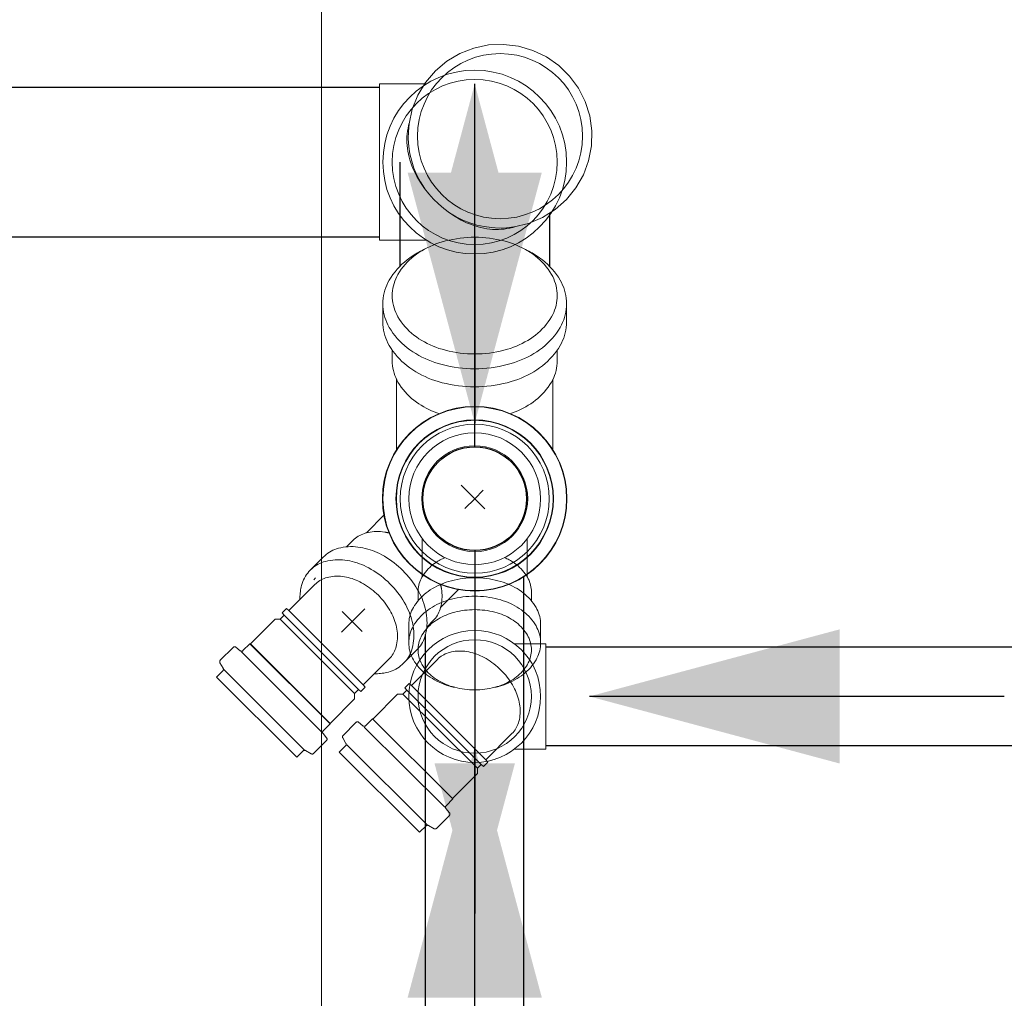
# Model space of a CAD drawing. Header units: millimetres. Extents: x 321 to 585, y -277 to 9.
# Tile 587 of 656: x 363.822 to 364.772, y -95.363 to -94.419. Entities that reach past the tile are written whole.
import ezdxf

# ---------------------------------------------------------------- set-up
doc = ezdxf.new("R2010")
doc.units = ezdxf.units.MM
doc.header["$MEASUREMENT"] = 0
for name, color, linetype, lineweight in [('CV-Condutos', 1, 'Continuous', 25), ('CV-Sentido conduto', 9, 'Continuous', 30), ('IFC-Viga-Contorno', 66, 'Continuous', 5), ('Simbolos', 5, 'Continuous', 20), ('Simbolos_int', 2, 'Continuous', 15)]:
    doc.layers.add(name, color=color, linetype=linetype, lineweight=lineweight)

msp = doc.modelspace()

# ---------------------------------------------------------------- hatches: boundary and pattern name
at = {"layer": 'CV-Condutos', "linetype": 'Continuous'}
for points in [[(364.26142, -94.48093), (364.2226, -94.62581), (364.30024, -94.62581)], [(364.26142, -95.28093), (364.30024, -95.13604), (364.2226, -95.13604)]]:
    msp.add_hatch(color=11, dxfattribs=at).paths.add_polyline_path(points)
at = {"layer": 'CV-Sentido conduto', "linetype": 'Continuous'}
for points in [[(364.26142, -94.80802), (364.32613, -94.56654), (364.19672, -94.56654)], [(364.37203, -95.07159), (364.61351, -95.13629), (364.61351, -95.00688)], [(364.26142, -95.12045), (364.19672, -95.36193), (364.32613, -95.36193)]]:
    msp.add_hatch(color=7, dxfattribs=at).paths.add_polyline_path(points)

# ---------------------------------------------------------------- linework, layer by layer
at = {"layer": 'CV-Condutos'}
for p, q in [((361.94758, -94.48414), (364.16942, -94.48414)), ((364.18932, -94.55624), (364.18932, -94.65671)), ((364.33352, -94.606), (364.33352, -94.65671)), ((361.94758, -94.62834), (364.16942, -94.62834)), ((364.30892, -95.61997), (364.30892, -94.95572)), ((364.21392, -95.61997), (364.21392, -95.01188)), ((364.82203, -95.02409), (364.33002, -95.02409)), ((364.21392, -95.04745), (364.21392, -95.04983)), ((364.30892, -95.07159), (364.30892, -95.04983)), ((364.82203, -95.11909), (364.33002, -95.11909))]:
    msp.add_line(p, q, dxfattribs=at)
for points in [[(364.26142, -94.83093), (364.26142, -94.48093)], [(364.26142, -94.93093), (364.26142, -95.28093)]]:
    msp.add_lwpolyline(points, dxfattribs=at)
msp.add_circle((364.26142, -94.88093), 0.05, dxfattribs=at)
msp.add_circle((364.26142, -94.88093), 0.05, dxfattribs=at)
at = {"layer": 'CV-Sentido conduto'}
for points in [[(364.26142, -94.62914), (364.26142, -94.80802)], [(364.77203, -95.07159), (364.37203, -95.07159)], [(364.26142, -95.52045), (364.26142, -95.12045)]]:
    msp.add_lwpolyline(points, dxfattribs=at)
at = {"layer": 'IFC-Viga-Contorno', "color": 7, "lineweight": 5}
msp.add_line((364.11373, -100.87004), (364.11373, -93.90263), dxfattribs=at)
at = {"layer": 'Simbolos'}
for p, q in [((364.21506, -94.48074), (364.16942, -94.48074)), ((364.21506, -94.63174), (364.16942, -94.63174)), ((364.17282, -94.69297), (364.17282, -94.71039)), ((364.35002, -94.69297), (364.35002, -94.71039)), ((364.18182, -94.74799), (364.18182, -94.73757)), ((364.34096, -94.74579), (364.34096, -94.73767)), ((364.18592, -94.76573), (364.18592, -94.83457)), ((364.33692, -94.76573), (364.33692, -94.83457)), ((364.1742, -94.89652), (364.15689, -94.91386)), ((364.13775, -94.92736), (364.14392, -94.92119)), ((364.21072, -94.91933), (364.21072, -94.95631)), ((364.31212, -94.91933), (364.31212, -94.95631)), ((364.1028, -94.94977), (364.11539, -94.93716)), ((364.08205, -94.98881), (364.10723, -94.96359)), ((364.24596, -94.96817), (364.22865, -94.9855)), ((364.20672, -94.97939), (364.20672, -94.97067)), ((364.31612, -94.97067), (364.31612, -94.97939)), ((364.07559, -94.99103), (364.07975, -94.98687)), ((364.08205, -94.98881), (364.07975, -94.98687)), ((364.04502, -95.0208), (364.06877, -94.99702)), ((364.06877, -94.99702), (364.07386, -94.99702)), ((364.07386, -94.99702), (364.07753, -94.99334)), ((364.07753, -94.99334), (364.07559, -94.99103)), ((364.19782, -95.01995), (364.19782, -95.00213)), ((364.22133, -94.99849), (364.21517, -95.00466)), ((364.32502, -95.01995), (364.32502, -95.00213)), ((364.01602, -95.03669), (364.02841, -95.02427)), ((364.0311, -95.02416), (364.03514, -95.02755)), ((364.03784, -95.02742), (364.04446, -95.0208)), ((364.04446, -95.0208), (364.04502, -95.0208)), ((364.04502, -95.0208), (364.12187, -95.09753)), ((364.29982, -95.02089), (364.33002, -95.02089)), ((364.15381, -95.06046), (364.17899, -95.03524)), ((364.19281, -95.03965), (364.2054, -95.02704)), ((364.20034, -95.0611), (364.22547, -95.03583)), ((364.01569, -95.0391), (364.01878, -95.04442)), ((364.01231, -95.05299), (364.01846, -95.04684)), ((364.08972, -95.13029), (364.01231, -95.05299)), ((364.15159, -95.06692), (364.15575, -95.06276)), ((364.15381, -95.06046), (364.15575, -95.06276)), ((364.19388, -95.06334), (364.19803, -95.05917)), ((364.19583, -95.06564), (364.19388, -95.06334)), ((364.20034, -95.0611), (364.19803, -95.05917)), ((364.12187, -95.09753), (364.14561, -95.07376)), ((364.14561, -95.06866), (364.14928, -95.06498)), ((364.14561, -95.07376), (364.14561, -95.06866)), ((364.14928, -95.06498), (364.15159, -95.06692)), ((364.16338, -95.09317), (364.18707, -95.06934)), ((364.18707, -95.06934), (364.19216, -95.06933)), ((364.19216, -95.06933), (364.19583, -95.06564)), ((364.15621, -95.0998), (364.16281, -95.09317)), ((364.16281, -95.09317), (364.16338, -95.09317)), ((364.11526, -95.10472), (364.12187, -95.0981)), ((364.12187, -95.0981), (364.12187, -95.09753)), ((364.1344, -95.10911), (364.14677, -95.09668)), ((364.14946, -95.09656), (364.15351, -95.09994)), ((364.11853, -95.11146), (364.11513, -95.10742)), ((364.1341, -95.11152), (364.13718, -95.11684)), ((364.27224, -95.13261), (364.29737, -95.10734)), ((364.10603, -95.12656), (364.11842, -95.11415)), ((364.13072, -95.12543), (364.13687, -95.11925)), ((364.08972, -95.13029), (364.09587, -95.12414)), ((364.10361, -95.12689), (364.09829, -95.12381)), ((364.20829, -95.20258), (364.13072, -95.12543)), ((364.29982, -95.12229), (364.33002, -95.12229)), ((364.26406, -95.14083), (364.26772, -95.13715)), ((364.26407, -95.14593), (364.26406, -95.14083)), ((364.26772, -95.13715), (364.27003, -95.13908)), ((364.27003, -95.13908), (364.27418, -95.13491)), ((364.27224, -95.13261), (364.27418, -95.13491)), ((364.24038, -95.16975), (364.26407, -95.14593)), ((364.23378, -95.17695), (364.24038, -95.17031)), ((364.24038, -95.17031), (364.24038, -95.16975)), ((364.22459, -95.19881), (364.23696, -95.18638)), ((364.23706, -95.18369), (364.23366, -95.17965)), ((364.20829, -95.20258), (364.21444, -95.19639)), ((364.22219, -95.19913), (364.21685, -95.19608))]:
    msp.add_line(p, q, dxfattribs=at)
for points in [[(364.29934, -94.61886), (364.31346, -94.61549), (364.32683, -94.60986), (364.33911, -94.60213), (364.34995, -94.59249), (364.35908, -94.58121), (364.36625, -94.56859), (364.37126, -94.55498), (364.37398, -94.54072), (364.37434, -94.52622), (364.37233, -94.51185), (364.36799, -94.498), (364.36146, -94.48504), (364.35289, -94.47333), (364.34253, -94.46317), (364.33065, -94.45483), (364.31757, -94.44855), (364.30364, -94.44449), (364.28924, -94.44276), (364.27474, -94.4434), (364.26054, -94.44639), (364.24702, -94.45167), (364.23455, -94.45908), (364.22345, -94.46843), (364.21403, -94.47946), (364.20653, -94.49189), (364.20116, -94.50537), (364.19807, -94.51955)], [(364.1977, -94.52091), (364.19708, -94.52363), (364.1966, -94.52638), (364.19624, -94.52915), (364.19602, -94.53193), (364.19593, -94.53472), (364.19597, -94.53751), (364.19614, -94.54029), (364.19644, -94.54306), (364.19688, -94.54582)], [(364.19806, -94.51955), (364.19802, -94.5197), (364.19798, -94.51985), (364.19793, -94.52), (364.19789, -94.52015), (364.19785, -94.5203), (364.19781, -94.52045), (364.19777, -94.5206), (364.19773, -94.52075), (364.1977, -94.5209)], [(364.19688, -94.5458), (364.19745, -94.54866), (364.19813, -94.55149), (364.19891, -94.55429), (364.19979, -94.55706), (364.20077, -94.5598), (364.20186, -94.5625), (364.20304, -94.56516), (364.20432, -94.56778), (364.20569, -94.57034)], [(364.20569, -94.57035), (364.20641, -94.57162), (364.20715, -94.57288), (364.20791, -94.57413), (364.20868, -94.57537), (364.20948, -94.5766), (364.21028, -94.57782), (364.21111, -94.57903), (364.21195, -94.58022), (364.21281, -94.58141)], [(364.20569, -94.57035), (364.20916, -94.57612), (364.213, -94.58166), (364.21717, -94.58695), (364.22167, -94.59196), (364.22648, -94.59668), (364.23158, -94.60108), (364.23695, -94.60515), (364.24256, -94.60887), (364.2484, -94.61223)], [(364.24841, -94.61223), (364.251, -94.61355), (364.25364, -94.61478), (364.25632, -94.61591), (364.25904, -94.61694), (364.2618, -94.61788), (364.26459, -94.6187), (364.26741, -94.61943), (364.27025, -94.62005), (364.27311, -94.62057)], [(364.2731, -94.62057), (364.27586, -94.62095), (364.27864, -94.6212), (364.28143, -94.62131), (364.28422, -94.6213), (364.287, -94.62115), (364.28978, -94.62088), (364.29254, -94.62047), (364.29528, -94.61993), (364.29798, -94.61926)], [(364.29799, -94.61926), (364.29814, -94.61922), (364.29829, -94.61918), (364.29844, -94.61914), (364.29859, -94.6191), (364.29874, -94.61905), (364.29889, -94.61901), (364.29904, -94.61896), (364.29919, -94.61892), (364.29934, -94.61887)], [(364.22988, -94.63329), (364.22695, -94.6342), (364.22406, -94.63523), (364.2212, -94.63636), (364.21839, -94.63759), (364.21563, -94.63892), (364.21292, -94.64036), (364.21026, -94.64189), (364.20766, -94.64353), (364.20513, -94.64525)], [(364.26142, -94.62878), (364.25787, -94.62884), (364.25432, -94.629), (364.25078, -94.62928), (364.24725, -94.62968), (364.24374, -94.63018), (364.24024, -94.6308), (364.23676, -94.63152), (364.23331, -94.63236), (364.22989, -94.6333)], [(364.29296, -94.6333), (364.28953, -94.63236), (364.28608, -94.63152), (364.2826, -94.6308), (364.27911, -94.63018), (364.27559, -94.62968), (364.27206, -94.62928), (364.26852, -94.629), (364.26497, -94.62884), (364.26142, -94.62878)], [(364.31772, -94.64525), (364.31518, -94.64352), (364.31258, -94.64189), (364.30992, -94.64036), (364.30721, -94.63892), (364.30445, -94.63759), (364.30164, -94.63636), (364.29879, -94.63523), (364.29589, -94.6342), (364.29297, -94.63329)], [(364.21231, -94.64071), (364.21074, -94.64148), (364.20919, -94.64228), (364.20765, -94.6431), (364.20613, -94.64396), (364.20462, -94.64484), (364.20313, -94.64575), (364.20166, -94.6467), (364.20021, -94.64766), (364.19877, -94.64866)], [(364.32407, -94.64866), (364.32264, -94.64766), (364.32118, -94.64669), (364.31971, -94.64575), (364.31822, -94.64484), (364.31672, -94.64396), (364.31519, -94.6431), (364.31366, -94.64228), (364.3121, -94.64148), (364.31053, -94.64071)], [(364.19877, -94.64867), (364.19614, -94.65062), (364.19361, -94.6527), (364.19118, -94.65489), (364.18885, -94.65719), (364.18664, -94.6596), (364.18454, -94.66212), (364.18257, -94.66473), (364.18071, -94.66743), (364.17899, -94.67021)], [(364.34385, -94.67021), (364.34213, -94.66743), (364.34028, -94.66473), (364.3383, -94.66212), (364.3362, -94.6596), (364.33399, -94.65719), (364.33167, -94.65489), (364.32923, -94.6527), (364.3267, -94.65062), (364.32407, -94.64867)], [(364.179, -94.67021), (364.17773, -94.67254), (364.17659, -94.67493), (364.1756, -94.67739), (364.17476, -94.6799), (364.17407, -94.68246), (364.17352, -94.68506), (364.17314, -94.68768), (364.1729, -94.69032), (364.17282, -94.69297)], [(364.35002, -94.69297), (364.34994, -94.69032), (364.34971, -94.68768), (364.34932, -94.68506), (364.34878, -94.68246), (364.34808, -94.6799), (364.34724, -94.67739), (364.34625, -94.67493), (364.34512, -94.67254), (364.34385, -94.67021)], [(364.17282, -94.71039), (364.1729, -94.71303), (364.17314, -94.71567), (364.17352, -94.7183), (364.17407, -94.72089), (364.17476, -94.72345), (364.1756, -94.72596), (364.17659, -94.72842), (364.17773, -94.73081), (364.179, -94.73314)], [(364.34385, -94.73314), (364.34512, -94.73081), (364.34625, -94.72842), (364.34724, -94.72596), (364.34808, -94.72345), (364.34878, -94.72089), (364.34932, -94.7183), (364.34971, -94.71567), (364.34994, -94.71303), (364.35002, -94.71039)], [(364.18182, -94.74799), (364.18189, -94.75037), (364.1821, -94.75274), (364.18245, -94.75509), (364.18293, -94.75742), (364.18356, -94.75972), (364.18431, -94.76198), (364.1852, -94.76419), (364.18622, -94.76634), (364.18736, -94.76843)], [(364.33548, -94.76843), (364.33662, -94.76634), (364.33764, -94.76419), (364.33853, -94.76198), (364.33929, -94.75972), (364.33991, -94.75742), (364.3404, -94.75509), (364.34075, -94.75274), (364.34096, -94.75037), (364.34103, -94.74799)], [(364.34103, -94.74799), (364.34103, -94.74774), (364.34102, -94.7475), (364.34102, -94.74725), (364.34101, -94.74701), (364.34101, -94.74676), (364.341, -94.74652), (364.34099, -94.74627), (364.34098, -94.74603), (364.34097, -94.74578)], [(364.17459, -94.91316), (364.17259, -94.91287), (364.17058, -94.91267), (364.16856, -94.91256), (364.16654, -94.91256), (364.16452, -94.91264), (364.16251, -94.91283), (364.1605, -94.91311), (364.15852, -94.91348), (364.15655, -94.91394)], [(364.15654, -94.91395), (364.15497, -94.91441), (364.15343, -94.91496), (364.15193, -94.9156), (364.15047, -94.91633), (364.14905, -94.91715), (364.14768, -94.91805), (364.14636, -94.91902), (364.14511, -94.92007), (364.14392, -94.9212)], [(364.17929, -94.91416), (364.17877, -94.91403), (364.17825, -94.9139), (364.17773, -94.91378), (364.17721, -94.91366), (364.17668, -94.91355), (364.17616, -94.91344), (364.17563, -94.91334), (364.17511, -94.91324), (364.17458, -94.91315)], [(364.13007, -94.92874), (364.12824, -94.92928), (364.12645, -94.92992), (364.1247, -94.93067), (364.123, -94.93151), (364.12135, -94.93246), (364.11976, -94.9335), (364.11823, -94.93464), (364.11678, -94.93586), (364.11539, -94.93717)], [(364.15104, -94.92783), (364.14872, -94.92749), (364.14638, -94.92726), (364.14403, -94.92714), (364.14168, -94.92713), (364.13933, -94.92723), (364.13699, -94.92744), (364.13467, -94.92777), (364.13236, -94.9282), (364.13007, -94.92874)], [(364.17179, -94.93503), (364.16961, -94.93389), (364.1674, -94.93284), (364.16515, -94.93186), (364.16286, -94.93097), (364.16055, -94.93017), (364.15821, -94.92945), (364.15584, -94.92882), (364.15345, -94.92827), (364.15104, -94.92782)], [(364.11748, -94.94135), (364.11565, -94.94189), (364.11386, -94.94253), (364.11211, -94.94328), (364.11041, -94.94412), (364.10876, -94.94507), (364.10717, -94.94611), (364.10564, -94.94725), (364.10418, -94.94847), (364.1028, -94.94978)], [(364.13845, -94.94044), (364.13613, -94.9401), (364.13379, -94.93987), (364.13144, -94.93975), (364.12909, -94.93974), (364.12674, -94.93984), (364.1244, -94.94005), (364.12207, -94.94038), (364.11976, -94.94081), (364.11748, -94.94135)], [(364.15919, -94.94764), (364.15702, -94.9465), (364.15481, -94.94545), (364.15256, -94.94447), (364.15027, -94.94358), (364.14796, -94.94278), (364.14561, -94.94206), (364.14325, -94.94143), (364.14086, -94.94088), (364.13845, -94.94043)], [(364.19217, -94.95028), (364.19013, -94.9483), (364.18803, -94.9464), (364.18587, -94.94456), (364.18366, -94.94279), (364.18138, -94.94109), (364.17906, -94.93946), (364.17668, -94.93791), (364.17426, -94.93643), (364.17179, -94.93503)], [(364.1028, -94.94978), (364.1015, -94.95116), (364.10028, -94.95262), (364.09914, -94.95415), (364.0981, -94.95574), (364.09716, -94.9574), (364.09631, -94.9591), (364.09557, -94.96085), (364.09493, -94.96264), (364.0944, -94.96447)], [(364.17958, -94.96289), (364.17754, -94.96091), (364.17544, -94.95901), (364.17328, -94.95717), (364.17106, -94.9554), (364.16879, -94.9537), (364.16647, -94.95207), (364.16409, -94.95052), (364.16167, -94.94904), (364.1592, -94.94764)], [(364.20745, -94.97064), (364.20605, -94.96817), (364.20457, -94.96575), (364.20301, -94.96338), (364.20138, -94.96105), (364.19968, -94.95878), (364.1979, -94.95657), (364.19606, -94.95441), (364.19415, -94.95231), (364.19217, -94.95028)], [(364.10787, -94.9573), (364.10768, -94.95749), (364.10749, -94.95769), (364.1073, -94.95789), (364.10712, -94.95809), (364.10693, -94.95829), (364.10675, -94.95849), (364.10657, -94.9587), (364.10639, -94.9589), (364.10621, -94.95911)], [(364.11893, -94.95687), (364.11748, -94.9573), (364.11605, -94.95781), (364.11466, -94.9584), (364.1133, -94.95908), (364.11198, -94.95984), (364.11072, -94.96067), (364.1095, -94.96157), (364.10834, -94.96255), (364.10723, -94.96359)], [(364.13565, -94.95615), (364.1338, -94.95588), (364.13194, -94.9557), (364.13007, -94.9556), (364.12819, -94.95559), (364.12632, -94.95567), (364.12445, -94.95584), (364.1226, -94.9561), (364.12076, -94.95645), (364.11893, -94.95688)], [(364.1522, -94.9619), (364.15047, -94.96099), (364.1487, -94.96015), (364.14691, -94.95938), (364.14509, -94.95867), (364.14324, -94.95802), (364.14137, -94.95745), (364.13948, -94.95695), (364.13758, -94.95651), (364.13566, -94.95615)], [(364.21054, -94.95662), (364.20975, -94.95805), (364.20906, -94.95953), (364.20844, -94.96105), (364.20792, -94.9626), (364.2075, -94.96418), (364.20716, -94.96578), (364.20692, -94.9674), (364.20678, -94.96903), (364.20673, -94.97067)], [(364.31612, -94.97067), (364.31607, -94.96903), (364.31592, -94.9674), (364.31568, -94.96578), (364.31535, -94.96418), (364.31492, -94.9626), (364.3144, -94.96105), (364.31379, -94.95953), (364.31309, -94.95805), (364.3123, -94.95662)], [(364.0944, -94.96447), (364.09404, -94.96595), (364.09372, -94.96744), (364.09345, -94.96894), (364.09323, -94.97045), (364.09305, -94.97196), (364.09292, -94.97348), (364.09283, -94.975), (364.09279, -94.97652), (364.0928, -94.97805)], [(364.16845, -94.97404), (364.16682, -94.97247), (364.16515, -94.97095), (364.16342, -94.96948), (364.16166, -94.96807), (364.15984, -94.96671), (364.15799, -94.96542), (364.1561, -94.96418), (364.15417, -94.963), (364.1522, -94.96189)], [(364.19486, -94.98325), (364.19346, -94.98078), (364.19198, -94.97836), (364.19042, -94.97599), (364.18879, -94.97366), (364.18709, -94.97139), (364.18531, -94.96918), (364.18347, -94.96702), (364.18156, -94.96492), (364.17958, -94.96289)], [(364.22933, -94.96782), (364.22924, -94.96729), (364.22914, -94.96676), (364.22903, -94.96624), (364.22893, -94.96571), (364.22881, -94.96519), (364.2287, -94.96467), (364.22857, -94.96415), (364.22844, -94.96363), (364.22831, -94.96311)], [(364.22856, -94.98585), (364.22902, -94.98388), (364.22939, -94.98189), (364.22967, -94.97989), (364.22985, -94.97788), (364.22993, -94.97586), (364.22992, -94.97383), (364.22982, -94.97182), (364.22961, -94.9698), (364.22932, -94.96781)], [(364.18062, -94.99027), (364.17951, -94.9883), (364.17833, -94.98637), (364.17709, -94.98448), (364.17579, -94.98263), (364.17443, -94.98082), (364.17301, -94.97906), (364.17154, -94.97734), (364.17002, -94.97566), (364.16845, -94.97404)], [(364.2147, -94.99138), (364.21424, -94.98897), (364.21369, -94.98658), (364.21305, -94.98421), (364.21233, -94.98187), (364.21152, -94.97956), (364.21063, -94.97727), (364.20965, -94.97503), (364.20859, -94.97281), (364.20745, -94.97064)], [(364.2021, -95.00399), (364.20164, -95.00158), (364.2011, -94.99919), (364.20046, -94.99682), (364.19974, -94.99448), (364.19893, -94.99217), (364.19804, -94.98988), (364.19706, -94.98764), (364.196, -94.98542), (364.19486, -94.98325)], [(364.20226, -94.98579), (364.20135, -94.98746), (364.20053, -94.98918), (364.19982, -94.99095), (364.19922, -94.99275), (364.19872, -94.99458), (364.19833, -94.99645), (364.19805, -94.99833), (364.19788, -95.00022), (364.19783, -95.00213)], [(364.22133, -94.99849), (364.22245, -94.99729), (364.2235, -94.99604), (364.22447, -94.99472), (364.22537, -94.99335), (364.22618, -94.99193), (364.22691, -94.99047), (364.22755, -94.98896), (364.2281, -94.98742), (364.22856, -94.98585)], [(364.32502, -95.00213), (364.32496, -95.00022), (364.32479, -94.99833), (364.32451, -94.99645), (364.32413, -94.99458), (364.32363, -94.99275), (364.32302, -94.99095), (364.32231, -94.98918), (364.3215, -94.98746), (364.32059, -94.98579)], [(364.18639, -95.0068), (364.18602, -95.00488), (364.18558, -95.00298), (364.18507, -95.00109), (364.1845, -94.99922), (364.18385, -94.99738), (364.18314, -94.99556), (364.18236, -94.99376), (364.18152, -94.992), (364.18061, -94.99027)], [(364.2138, -95.01235), (364.21434, -95.01006), (364.21477, -95.00775), (364.21509, -95.00542), (364.2153, -95.00308), (364.2154, -95.00073), (364.21539, -94.99838), (364.21526, -94.99604), (364.21503, -94.9937), (364.21468, -94.99137)], [(364.18568, -95.02353), (364.18611, -95.0217), (364.18645, -95.01986), (364.18671, -95.018), (364.18687, -95.01614), (364.18695, -95.01427), (364.18694, -95.01239), (364.18685, -95.01052), (364.18666, -95.00866), (364.18638, -95.0068)], [(364.20121, -95.02496), (364.20175, -95.02267), (364.20218, -95.02036), (364.2025, -95.01803), (364.20271, -95.01569), (364.20281, -95.01334), (364.20279, -95.01099), (364.20267, -95.00865), (364.20244, -95.00631), (364.20209, -95.00398)], [(364.2054, -95.02704), (364.2067, -95.02565), (364.20792, -95.02419), (364.20905, -95.02266), (364.21009, -95.02107), (364.21104, -95.01942), (364.21188, -95.01772), (364.21263, -95.01597), (364.21327, -95.01417), (364.2138, -95.01235)], [(364.03111, -95.02415), (364.03084, -95.02396), (364.03054, -95.02382), (364.03023, -95.02373), (364.0299, -95.02369), (364.02957, -95.0237), (364.02925, -95.02377), (364.02894, -95.02389), (364.02866, -95.02406), (364.02841, -95.02427)], [(364.17899, -95.03524), (364.18003, -95.03413), (364.181, -95.03297), (364.1819, -95.03175), (364.18273, -95.03048), (364.18349, -95.02916), (364.18416, -95.02781), (364.18475, -95.02641), (364.18526, -95.02498), (364.18569, -95.02353)], [(364.19281, -95.03965), (364.19411, -95.03826), (364.19533, -95.0368), (364.19646, -95.03527), (364.1975, -95.03368), (364.19845, -95.03203), (364.19929, -95.03033), (364.20004, -95.02858), (364.20068, -95.02678), (364.20121, -95.02496)], [(364.19783, -95.01995), (364.19788, -95.02185), (364.19805, -95.02374), (364.19833, -95.02562), (364.19872, -95.02749), (364.19922, -95.02932), (364.19982, -95.03113), (364.20053, -95.03289), (364.20135, -95.03461), (364.20226, -95.03628)], [(364.32059, -95.03628), (364.3215, -95.03461), (364.32231, -95.03289), (364.32302, -95.03113), (364.32363, -95.02932), (364.32413, -95.02749), (364.32451, -95.02562), (364.32479, -95.02374), (364.32496, -95.02185), (364.32502, -95.01995)], [(364.03514, -95.02754), (364.03541, -95.02773), (364.03571, -95.02787), (364.03603, -95.02797), (364.03635, -95.02801), (364.03668, -95.02799), (364.037, -95.02792), (364.03731, -95.0278), (364.03759, -95.02763), (364.03784, -95.02742)], [(364.20226, -95.03628), (364.20349, -95.03828), (364.20482, -95.04022), (364.20624, -95.04209), (364.20775, -95.04389), (364.20934, -95.04563), (364.211, -95.04728), (364.21275, -95.04885), (364.21457, -95.05034), (364.21645, -95.05174)], [(364.23716, -95.02909), (364.23571, -95.02952), (364.23428, -95.03004), (364.23289, -95.03064), (364.23153, -95.03132), (364.23022, -95.03207), (364.22895, -95.03291), (364.22773, -95.03381), (364.22657, -95.03479), (364.22547, -95.03583)], [(364.25388, -95.02834), (364.25202, -95.02807), (364.25016, -95.02789), (364.24829, -95.0278), (364.24642, -95.0278), (364.24454, -95.02788), (364.24268, -95.02806), (364.24082, -95.02832), (364.23898, -95.02867), (364.23716, -95.0291)], [(364.27043, -95.03405), (364.2687, -95.03315), (364.26693, -95.03231), (364.26514, -95.03154), (364.26332, -95.03084), (364.26147, -95.0302), (364.2596, -95.02963), (364.25771, -95.02913), (364.2558, -95.0287), (364.25388, -95.02834)], [(364.28671, -95.04616), (364.28508, -95.04459), (364.2834, -95.04308), (364.28167, -95.04161), (364.2799, -95.04021), (364.27809, -95.03886), (364.27623, -95.03756), (364.27434, -95.03633), (364.2724, -95.03516), (364.27043, -95.03404)], [(364.30639, -95.05174), (364.30828, -95.05034), (364.31009, -95.04885), (364.31184, -95.04728), (364.31351, -95.04563), (364.3151, -95.04389), (364.3166, -95.04209), (364.31802, -95.04022), (364.31935, -95.03828), (364.32059, -95.03628)], [(364.01602, -95.03669), (364.01583, -95.03691), (364.01567, -95.03715), (364.01555, -95.03742), (364.01547, -95.0377), (364.01543, -95.03798), (364.01544, -95.03828), (364.01549, -95.03856), (364.01557, -95.03884), (364.0157, -95.0391)], [(364.01846, -95.04684), (364.01865, -95.04662), (364.0188, -95.04637), (364.01892, -95.04611), (364.019, -95.04583), (364.01904, -95.04554), (364.01903, -95.04525), (364.01899, -95.04496), (364.0189, -95.04469), (364.01877, -95.04442)], [(364.17813, -95.04808), (364.17995, -95.04754), (364.18174, -95.0469), (364.18349, -95.04615), (364.1852, -95.0453), (364.18685, -95.04435), (364.18844, -95.04331), (364.18997, -95.04218), (364.19142, -95.04095), (364.19281, -95.03965)], [(364.16455, -95.04969), (364.16608, -95.04969), (364.1676, -95.04965), (364.16912, -95.04957), (364.17064, -95.04943), (364.17215, -95.04925), (364.17366, -95.04903), (364.17516, -95.04876), (364.17665, -95.04844), (364.17813, -95.04807)], [(364.21644, -95.05175), (364.21847, -95.05313), (364.22055, -95.05443), (364.22267, -95.05566), (364.22484, -95.0568), (364.22704, -95.05787), (364.22929, -95.05886), (364.23157, -95.05976), (364.23388, -95.06058), (364.23622, -95.06131)], [(364.28662, -95.06131), (364.28896, -95.06058), (364.29128, -95.05976), (364.29356, -95.05886), (364.2958, -95.05787), (364.29801, -95.0568), (364.30017, -95.05566), (364.3023, -95.05443), (364.30437, -95.05313), (364.3064, -95.05175)], [(364.29892, -95.06237), (364.29779, -95.06041), (364.29661, -95.05848), (364.29537, -95.05659), (364.29406, -95.05474), (364.2927, -95.05293), (364.29128, -95.05117), (364.28981, -95.04945), (364.28828, -95.04778), (364.28671, -95.04616)], [(364.23623, -95.06131), (364.23687, -95.06149), (364.23752, -95.06168), (364.23817, -95.06185), (364.23882, -95.06203), (364.23947, -95.06219), (364.24013, -95.06236), (364.24078, -95.06251), (364.24144, -95.06267), (364.24209, -95.06281)], [(364.23975, -95.06215), (364.2421, -95.0628), (364.24448, -95.06337), (364.24687, -95.06387), (364.24927, -95.06429), (364.25169, -95.06464), (364.25411, -95.06491), (364.25654, -95.0651), (364.25898, -95.06522), (364.26142, -95.06526)], [(364.26142, -95.06526), (364.26386, -95.06522), (364.2663, -95.0651), (364.26873, -95.06491), (364.27116, -95.06464), (364.27357, -95.06429), (364.27598, -95.06387), (364.27837, -95.06337), (364.28074, -95.0628), (364.28309, -95.06215)], [(364.28075, -95.06281), (364.28141, -95.06267), (364.28206, -95.06251), (364.28272, -95.06236), (364.28337, -95.06219), (364.28402, -95.06203), (364.28467, -95.06185), (364.28532, -95.06168), (364.28597, -95.06149), (364.28662, -95.06131)], [(364.30471, -95.07889), (364.30434, -95.07697), (364.3039, -95.07507), (364.30339, -95.07318), (364.30281, -95.07131), (364.30216, -95.06947), (364.30144, -95.06765), (364.30066, -95.06586), (364.29982, -95.0641), (364.29891, -95.06237)], [(364.30404, -95.09562), (364.30446, -95.09379), (364.3048, -95.09195), (364.30505, -95.09009), (364.30522, -95.08823), (364.30529, -95.08635), (364.30528, -95.08448), (364.30518, -95.08261), (364.30499, -95.08075), (364.30471, -95.07889)], [(364.14947, -95.09655), (364.1492, -95.09636), (364.1489, -95.09622), (364.14859, -95.09613), (364.14826, -95.09609), (364.14793, -95.0961), (364.14761, -95.09617), (364.1473, -95.09629), (364.14702, -95.09646), (364.14677, -95.09668)], [(364.15351, -95.09993), (364.15378, -95.10012), (364.15408, -95.10026), (364.15439, -95.10035), (364.15472, -95.10039), (364.15505, -95.10038), (364.15537, -95.10031), (364.15568, -95.10019), (364.15596, -95.10002), (364.15621, -95.0998)], [(364.29737, -95.10734), (364.29841, -95.10623), (364.29938, -95.10507), (364.30028, -95.10385), (364.3011, -95.10258), (364.30186, -95.10126), (364.30253, -95.0999), (364.30312, -95.0985), (364.30362, -95.09707), (364.30405, -95.09562)], [(364.11526, -95.10472), (364.11505, -95.10497), (364.11488, -95.10526), (364.11476, -95.10556), (364.11469, -95.10588), (364.11468, -95.10621), (364.11472, -95.10654), (364.11481, -95.10686), (364.11495, -95.10715), (364.11514, -95.10742)], [(364.11842, -95.11415), (364.11863, -95.1139), (364.1188, -95.11362), (364.11892, -95.11331), (364.11899, -95.11299), (364.119, -95.11266), (364.11896, -95.11233), (364.11887, -95.11202), (364.11873, -95.11172), (364.11854, -95.11145)], [(364.1344, -95.10911), (364.13421, -95.10933), (364.13405, -95.10958), (364.13394, -95.10984), (364.13386, -95.11012), (364.13382, -95.11041), (364.13383, -95.1107), (364.13387, -95.11099), (364.13396, -95.11127), (364.13409, -95.11153)], [(364.13687, -95.11925), (364.13706, -95.11903), (364.13722, -95.11878), (364.13734, -95.11852), (364.13742, -95.11824), (364.13745, -95.11795), (364.13745, -95.11766), (364.1374, -95.11737), (364.13731, -95.11709), (364.13719, -95.11683)], [(364.09829, -95.12382), (364.09802, -95.12369), (364.09775, -95.1236), (364.09746, -95.12356), (364.09717, -95.12355), (364.09688, -95.12359), (364.0966, -95.12367), (364.09634, -95.12379), (364.09609, -95.12395), (364.09587, -95.12414)], [(364.10361, -95.12688), (364.10387, -95.12701), (364.10415, -95.1271), (364.10444, -95.12714), (364.10473, -95.12715), (364.10502, -95.12711), (364.1053, -95.12703), (364.10556, -95.12691), (364.10581, -95.12675), (364.10603, -95.12656)], [(364.23378, -95.17695), (364.23357, -95.1772), (364.2334, -95.17749), (364.23328, -95.17779), (364.23321, -95.17812), (364.2332, -95.17844), (364.23324, -95.17877), (364.23333, -95.17909), (364.23348, -95.17938), (364.23367, -95.17965)], [(364.23696, -95.18638), (364.23717, -95.18612), (364.23734, -95.18584), (364.23746, -95.18553), (364.23752, -95.18521), (364.23754, -95.18488), (364.2375, -95.18456), (364.2374, -95.18424), (364.23726, -95.18394), (364.23707, -95.18368)], [(364.21686, -95.19607), (364.21659, -95.19594), (364.21632, -95.19586), (364.21603, -95.19581), (364.21574, -95.19581), (364.21545, -95.19585), (364.21517, -95.19593), (364.21491, -95.19605), (364.21466, -95.1962), (364.21444, -95.19639)], [(364.22218, -95.19914), (364.22244, -95.19926), (364.22271, -95.19935), (364.223, -95.19939), (364.22329, -95.1994), (364.22358, -95.19936), (364.22386, -95.19928), (364.22412, -95.19916), (364.22437, -95.199), (364.22459, -95.19881)]]:
    msp.add_lwpolyline(points, dxfattribs=at)
for centre, radius in [((364.26142, -94.55624), 0.0886), ((364.26142, -94.88093), 0.089), ((364.26142, -94.88093), 0.0886), ((364.26142, -94.88093), 0.0719), ((364.26142, -94.88093), 0.0636), ((364.26142, -95.07159), 0.0636)]:
    msp.add_circle(centre, radius, dxfattribs=at)
at = {"layer": 'Simbolos_int'}
for p, q in [((364.16942, -94.48074), (364.16942, -94.63174)), ((364.26142, -94.88093), (364.24843, -94.86795)), ((364.26142, -94.88093), (364.26956, -94.87277)), ((364.26142, -94.88093), (364.25195, -94.89041)), ((364.26142, -94.88093), (364.27109, -94.89058)), ((364.08205, -94.98881), (364.15381, -95.06046)), ((364.15381, -94.9887), (364.13285, -95.00969)), ((364.15531, -94.9872), (364.13551, -95.00703)), ((364.07386, -94.99702), (364.14561, -95.06866)), ((364.07753, -94.99334), (364.14928, -95.06498)), ((364.15278, -95.00906), (364.13347, -94.98979)), ((364.14791, -95.0042), (364.13639, -94.9927)), ((364.04446, -95.0208), (364.12187, -95.0981)), ((364.33002, -95.12229), (364.33002, -95.02089)), ((364.11396, -95.10602), (364.03654, -95.02872)), ((364.09696, -95.12305), (364.01954, -95.04575)), ((364.20034, -95.0611), (364.27224, -95.13261)), ((364.19216, -95.06933), (364.26406, -95.14083)), ((364.19583, -95.06564), (364.26772, -95.13715)), ((364.16281, -95.09317), (364.24038, -95.17031)), ((364.23248, -95.17826), (364.15491, -95.10111)), ((364.21551, -95.19531), (364.13795, -95.11817))]:
    msp.add_line(p, q, dxfattribs=at)
for points in [[(364.19807, -94.51955), (364.1974, -94.52674), (364.19733, -94.53396), (364.19784, -94.54117), (364.19894, -94.54831), (364.20061, -94.55534), (364.20285, -94.5622), (364.20565, -94.56887), (364.20898, -94.57528), (364.21282, -94.5814)], [(364.23721, -94.60533), (364.24341, -94.60905), (364.24988, -94.61225), (364.2566, -94.61491), (364.26351, -94.61702), (364.27057, -94.61856), (364.27773, -94.61952), (364.28494, -94.61989), (364.29216, -94.61967), (364.29934, -94.61886)], [(364.20513, -94.64525), (364.20277, -94.64701), (364.2005, -94.64887), (364.19831, -94.65084), (364.19622, -94.65291), (364.19423, -94.65508), (364.19235, -94.65734), (364.19057, -94.65968), (364.18891, -94.66211), (364.18736, -94.66461)], [(364.33548, -94.66461), (364.33393, -94.66211), (364.33227, -94.65968), (364.33049, -94.65734), (364.32861, -94.65508), (364.32662, -94.65291), (364.32453, -94.65084), (364.32235, -94.64887), (364.32007, -94.64701), (364.31771, -94.64525)], [(364.18736, -94.66462), (364.18622, -94.66671), (364.1852, -94.66886), (364.18431, -94.67107), (364.18356, -94.67333), (364.18293, -94.67563), (364.18245, -94.67796), (364.1821, -94.68031), (364.18189, -94.68269), (364.18182, -94.68507)], [(364.34103, -94.68507), (364.34096, -94.68269), (364.34075, -94.68031), (364.3404, -94.67796), (364.33991, -94.67563), (364.33929, -94.67333), (364.33853, -94.67107), (364.33764, -94.66886), (364.33662, -94.66671), (364.33548, -94.66462)], [(364.17282, -94.69297), (364.1729, -94.69561), (364.17314, -94.69825), (364.17352, -94.70088), (364.17407, -94.70347), (364.17476, -94.70603), (364.1756, -94.70854), (364.17659, -94.711), (364.17773, -94.71339), (364.179, -94.71572)], [(364.18182, -94.68507), (364.18189, -94.68745), (364.1821, -94.68982), (364.18245, -94.69217), (364.18293, -94.6945), (364.18356, -94.6968), (364.18431, -94.69906), (364.1852, -94.70127), (364.18622, -94.70342), (364.18736, -94.70551)], [(364.33548, -94.70551), (364.33662, -94.70342), (364.33764, -94.70127), (364.33853, -94.69906), (364.33929, -94.6968), (364.33991, -94.6945), (364.3404, -94.69217), (364.34075, -94.68982), (364.34096, -94.68745), (364.34103, -94.68507)], [(364.34385, -94.71572), (364.34512, -94.71339), (364.34625, -94.711), (364.34724, -94.70854), (364.34808, -94.70603), (364.34878, -94.70347), (364.34932, -94.70088), (364.34971, -94.69825), (364.34994, -94.69561), (364.35002, -94.69297)], [(364.18736, -94.7055), (364.18891, -94.708), (364.19057, -94.71043), (364.19235, -94.71277), (364.19423, -94.71503), (364.19622, -94.7172), (364.19831, -94.71927), (364.2005, -94.72124), (364.20277, -94.7231), (364.20513, -94.72486)], [(364.31771, -94.72486), (364.32007, -94.7231), (364.32235, -94.72124), (364.32453, -94.71927), (364.32662, -94.7172), (364.32861, -94.71503), (364.33049, -94.71277), (364.33227, -94.71043), (364.33393, -94.708), (364.33548, -94.7055)], [(364.17899, -94.71572), (364.18071, -94.7185), (364.18257, -94.7212), (364.18454, -94.72381), (364.18664, -94.72633), (364.18885, -94.72874), (364.19118, -94.73104), (364.19361, -94.73324), (364.19614, -94.73531), (364.19877, -94.73726)], [(364.32407, -94.73726), (364.3267, -94.73531), (364.32923, -94.73324), (364.33167, -94.73104), (364.33399, -94.72874), (364.3362, -94.72633), (364.3383, -94.72381), (364.34028, -94.7212), (364.34213, -94.7185), (364.34385, -94.71572)], [(364.20513, -94.72486), (364.20766, -94.72659), (364.21026, -94.72822), (364.21292, -94.72975), (364.21563, -94.73119), (364.21839, -94.73252), (364.2212, -94.73375), (364.22406, -94.73488), (364.22695, -94.73591), (364.22988, -94.73682)], [(364.29297, -94.73682), (364.29589, -94.73591), (364.29879, -94.73488), (364.30164, -94.73375), (364.30445, -94.73252), (364.30721, -94.73119), (364.30992, -94.72975), (364.31258, -94.72822), (364.31518, -94.72659), (364.31772, -94.72486)], [(364.17899, -94.73314), (364.18071, -94.73592), (364.18257, -94.73862), (364.18454, -94.74123), (364.18664, -94.74375), (364.18885, -94.74616), (364.19118, -94.74846), (364.19361, -94.75066), (364.19614, -94.75273), (364.19877, -94.75468)], [(364.19877, -94.73725), (364.2016, -94.73917), (364.20449, -94.74099), (364.20745, -94.7427), (364.21047, -94.7443), (364.21354, -94.74578), (364.21667, -94.74715), (364.21984, -94.74841), (364.22306, -94.74955), (364.22632, -94.75057)], [(364.22989, -94.73683), (364.23331, -94.73777), (364.23676, -94.73861), (364.24024, -94.73933), (364.24374, -94.73995), (364.24725, -94.74045), (364.25078, -94.74085), (364.25432, -94.74113), (364.25787, -94.7413), (364.26142, -94.74135)], [(364.26142, -94.74135), (364.26497, -94.7413), (364.26852, -94.74113), (364.27206, -94.74085), (364.27559, -94.74045), (364.27911, -94.73995), (364.2826, -94.73933), (364.28608, -94.73861), (364.28953, -94.73777), (364.29296, -94.73683)], [(364.29652, -94.75057), (364.29978, -94.74955), (364.303, -94.74841), (364.30618, -94.74715), (364.3093, -94.74578), (364.31238, -94.7443), (364.3154, -94.7427), (364.31835, -94.74099), (364.32125, -94.73917), (364.32407, -94.73725)], [(364.32407, -94.75468), (364.3267, -94.75273), (364.32923, -94.75066), (364.33167, -94.74846), (364.33399, -94.74616), (364.3362, -94.74375), (364.3383, -94.74123), (364.34028, -94.73862), (364.34213, -94.73592), (364.34385, -94.73314)], [(364.22632, -94.75058), (364.23013, -94.75163), (364.23398, -94.75256), (364.23784, -94.75337), (364.24174, -94.75405), (364.24565, -94.75462), (364.24958, -94.75505), (364.25352, -94.75537), (364.25747, -94.75555), (364.26142, -94.75562)], [(364.26142, -94.75562), (364.26537, -94.75555), (364.26932, -94.75537), (364.27326, -94.75505), (364.27719, -94.75462), (364.28111, -94.75405), (364.285, -94.75337), (364.28887, -94.75256), (364.29271, -94.75163), (364.29652, -94.75058)], [(364.19877, -94.75469), (364.2016, -94.75661), (364.20449, -94.75843), (364.20745, -94.76014), (364.21047, -94.76174), (364.21354, -94.76322), (364.21667, -94.76459), (364.21984, -94.76585), (364.22306, -94.76699), (364.22632, -94.76801)], [(364.29652, -94.76801), (364.29978, -94.76699), (364.303, -94.76585), (364.30618, -94.76459), (364.3093, -94.76322), (364.31238, -94.76174), (364.3154, -94.76014), (364.31835, -94.75843), (364.32125, -94.75661), (364.32407, -94.75469)], [(364.18736, -94.76842), (364.18891, -94.77092), (364.19057, -94.77335), (364.19235, -94.77569), (364.19423, -94.77795), (364.19622, -94.78012), (364.19831, -94.78219), (364.2005, -94.78416), (364.20277, -94.78602), (364.20513, -94.78778)], [(364.22632, -94.768), (364.23013, -94.76905), (364.23398, -94.76998), (364.23784, -94.77079), (364.24174, -94.77147), (364.24565, -94.77204), (364.24958, -94.77247), (364.25352, -94.77279), (364.25747, -94.77297), (364.26142, -94.77304)], [(364.26142, -94.77304), (364.26537, -94.77297), (364.26932, -94.77279), (364.27326, -94.77247), (364.27719, -94.77204), (364.28111, -94.77147), (364.285, -94.77079), (364.28887, -94.76998), (364.29271, -94.76905), (364.29652, -94.768)], [(364.31771, -94.78778), (364.32007, -94.78602), (364.32235, -94.78416), (364.32453, -94.78219), (364.32662, -94.78012), (364.32861, -94.77795), (364.33049, -94.77569), (364.33227, -94.77335), (364.33393, -94.77092), (364.33548, -94.76842)], [(364.20513, -94.78778), (364.20744, -94.78936), (364.20981, -94.79086), (364.21222, -94.79228), (364.21468, -94.79362), (364.21719, -94.79487), (364.21973, -94.79604), (364.22232, -94.79713), (364.22493, -94.79813), (364.22758, -94.79904)], [(364.29526, -94.79904), (364.29791, -94.79813), (364.30053, -94.79713), (364.30311, -94.79604), (364.30566, -94.79487), (364.30816, -94.79362), (364.31062, -94.79228), (364.31304, -94.79086), (364.3154, -94.78936), (364.31772, -94.78778)], [(364.23269, -94.93767), (364.23153, -94.93819), (364.23038, -94.93875), (364.22925, -94.93932), (364.22813, -94.93993), (364.22702, -94.94056), (364.22593, -94.94121), (364.22485, -94.94188), (364.22378, -94.94258), (364.22274, -94.94331)], [(364.30011, -94.94331), (364.29906, -94.94258), (364.298, -94.94188), (364.29692, -94.94121), (364.29582, -94.94056), (364.29472, -94.93993), (364.29359, -94.93932), (364.29246, -94.93875), (364.29131, -94.93819), (364.29015, -94.93767)], [(364.22275, -94.94331), (364.22113, -94.94451), (364.21957, -94.94579), (364.21806, -94.94715), (364.21663, -94.94857), (364.21526, -94.95006), (364.21397, -94.95161), (364.21275, -94.95322), (364.2116, -94.95489), (364.21054, -94.95661)], [(364.3123, -94.95661), (364.31124, -94.95489), (364.3101, -94.95322), (364.30888, -94.95161), (364.30758, -94.95006), (364.30621, -94.94857), (364.30478, -94.94715), (364.30328, -94.94579), (364.30171, -94.94451), (364.30009, -94.94331)], [(364.26142, -94.95715), (364.25858, -94.95719), (364.25575, -94.95733), (364.25292, -94.95755), (364.2501, -94.95787), (364.24729, -94.95827), (364.2445, -94.95876), (364.24172, -94.95934), (364.23896, -94.96001), (364.23623, -94.96076)], [(364.28662, -94.96076), (364.28388, -94.96001), (364.28112, -94.95934), (364.27835, -94.95876), (364.27555, -94.95827), (364.27274, -94.95787), (364.26992, -94.95755), (364.26709, -94.95733), (364.26426, -94.95719), (364.26142, -94.95715)], [(364.23622, -94.96076), (364.23388, -94.9615), (364.23157, -94.96231), (364.22929, -94.96322), (364.22704, -94.9642), (364.22484, -94.96527), (364.22267, -94.96641), (364.22055, -94.96764), (364.21847, -94.96894), (364.21644, -94.97032)], [(364.3064, -94.97032), (364.30437, -94.96894), (364.3023, -94.96764), (364.30017, -94.96641), (364.29801, -94.96527), (364.2958, -94.9642), (364.29356, -94.96322), (364.29128, -94.96231), (364.28896, -94.9615), (364.28662, -94.96076)], [(364.21645, -94.97033), (364.21457, -94.97173), (364.21275, -94.97322), (364.211, -94.97479), (364.20934, -94.97645), (364.20775, -94.97818), (364.20624, -94.97998), (364.20482, -94.98186), (364.20349, -94.98379), (364.20226, -94.98579)], [(364.23622, -94.97858), (364.23388, -94.97932), (364.23157, -94.98013), (364.22929, -94.98104), (364.22704, -94.98202), (364.22484, -94.98309), (364.22267, -94.98423), (364.22055, -94.98546), (364.21847, -94.98676), (364.21644, -94.98814)], [(364.26142, -94.97497), (364.25858, -94.97501), (364.25575, -94.97515), (364.25292, -94.97537), (364.2501, -94.97569), (364.24729, -94.97609), (364.2445, -94.97658), (364.24172, -94.97716), (364.23896, -94.97783), (364.23623, -94.97858)], [(364.28662, -94.97858), (364.28388, -94.97783), (364.28112, -94.97716), (364.27835, -94.97658), (364.27555, -94.97609), (364.27274, -94.97569), (364.26992, -94.97537), (364.26709, -94.97515), (364.26426, -94.97501), (364.26142, -94.97497)], [(364.3064, -94.98814), (364.30437, -94.98676), (364.3023, -94.98546), (364.30017, -94.98423), (364.29801, -94.98309), (364.2958, -94.98202), (364.29356, -94.98104), (364.29128, -94.98013), (364.28896, -94.97932), (364.28662, -94.97858)], [(364.32059, -94.98579), (364.31935, -94.98379), (364.31802, -94.98186), (364.3166, -94.97998), (364.3151, -94.97818), (364.31351, -94.97645), (364.31184, -94.97479), (364.31009, -94.97322), (364.30828, -94.97173), (364.30639, -94.97033)], [(364.21645, -94.98815), (364.21457, -94.98955), (364.21275, -94.99104), (364.211, -94.99261), (364.20934, -94.99427), (364.20775, -94.996), (364.20624, -94.9978), (364.20482, -94.99968), (364.20349, -95.00161), (364.20226, -95.00361)], [(364.26142, -94.98791), (364.25898, -94.98795), (364.25654, -94.98807), (364.25411, -94.98826), (364.25169, -94.98853), (364.24927, -94.98888), (364.24687, -94.9893), (364.24448, -94.9898), (364.2421, -94.99037), (364.23975, -94.99102)], [(364.28309, -94.99102), (364.28074, -94.99037), (364.27837, -94.9898), (364.27598, -94.9893), (364.27357, -94.98888), (364.27116, -94.98853), (364.26873, -94.98826), (364.2663, -94.98807), (364.26386, -94.98795), (364.26142, -94.98791)], [(364.32059, -95.00361), (364.31935, -95.00161), (364.31802, -94.99968), (364.3166, -94.9978), (364.3151, -94.996), (364.31351, -94.99427), (364.31184, -94.99261), (364.31009, -94.99104), (364.30828, -94.98955), (364.30639, -94.98815)], [(364.23974, -94.99103), (364.23773, -94.99166), (364.23574, -94.99236), (364.23378, -94.99314), (364.23185, -94.99398), (364.22995, -94.9949), (364.22809, -94.99589), (364.22626, -94.99694), (364.22448, -94.99806), (364.22274, -94.99925)], [(364.30011, -94.99925), (364.29836, -94.99806), (364.29658, -94.99694), (364.29475, -94.99589), (364.29289, -94.9949), (364.29099, -94.99398), (364.28906, -94.99314), (364.2871, -94.99236), (364.28511, -94.99166), (364.2831, -94.99103)], [(364.20226, -95.00361), (364.20135, -95.00528), (364.20053, -95.007), (364.19982, -95.00877), (364.19922, -95.01057), (364.19872, -95.0124), (364.19833, -95.01427), (364.19805, -95.01615), (364.19788, -95.01804), (364.19783, -95.01995)], [(364.22275, -94.99925), (364.22113, -95.00045), (364.21957, -95.00173), (364.21806, -95.00309), (364.21663, -95.00451), (364.21526, -95.006), (364.21397, -95.00755), (364.21275, -95.00916), (364.2116, -95.01083), (364.21054, -95.01255)], [(364.3123, -95.01255), (364.31124, -95.01083), (364.3101, -95.00916), (364.30888, -95.00755), (364.30758, -95.006), (364.30621, -95.00451), (364.30478, -95.00309), (364.30328, -95.00173), (364.30171, -95.00045), (364.30009, -94.99925)], [(364.32502, -95.01995), (364.32496, -95.01804), (364.32479, -95.01615), (364.32451, -95.01427), (364.32413, -95.0124), (364.32363, -95.01057), (364.32302, -95.00877), (364.32231, -95.007), (364.3215, -95.00528), (364.32059, -95.00361)], [(364.21054, -95.01254), (364.20975, -95.01397), (364.20906, -95.01545), (364.20844, -95.01697), (364.20792, -95.01852), (364.2075, -95.0201), (364.20716, -95.0217), (364.20692, -95.02332), (364.20678, -95.02495), (364.20673, -95.02659)], [(364.31612, -95.02659), (364.31607, -95.02495), (364.31592, -95.02332), (364.31568, -95.0217), (364.31535, -95.0201), (364.31492, -95.01852), (364.3144, -95.01697), (364.31379, -95.01545), (364.31309, -95.01397), (364.3123, -95.01254)], [(364.20673, -95.02659), (364.20678, -95.02822), (364.20692, -95.02985), (364.20716, -95.03147), (364.2075, -95.03307), (364.20792, -95.03465), (364.20844, -95.0362), (364.20906, -95.03772), (364.20975, -95.0392), (364.21054, -95.04063)], [(364.3123, -95.04063), (364.31309, -95.0392), (364.31379, -95.03772), (364.3144, -95.0362), (364.31492, -95.03465), (364.31535, -95.03307), (364.31568, -95.03147), (364.31592, -95.02985), (364.31607, -95.02822), (364.31612, -95.02659)], [(364.21054, -95.04064), (364.2116, -95.04236), (364.21275, -95.04403), (364.21397, -95.04564), (364.21526, -95.04719), (364.21663, -95.04868), (364.21806, -95.0501), (364.21957, -95.05146), (364.22113, -95.05274), (364.22275, -95.05394)], [(364.30009, -95.05394), (364.30171, -95.05274), (364.30328, -95.05146), (364.30478, -95.0501), (364.30621, -95.04868), (364.30758, -95.04719), (364.30888, -95.04564), (364.3101, -95.04403), (364.31124, -95.04236), (364.3123, -95.04064)], [(364.22274, -95.05394), (364.22448, -95.05513), (364.22626, -95.05625), (364.22809, -95.0573), (364.22995, -95.05829), (364.23185, -95.05921), (364.23378, -95.06005), (364.23574, -95.06083), (364.23773, -95.06153), (364.23974, -95.06216)], [(364.2831, -95.06216), (364.28511, -95.06153), (364.2871, -95.06083), (364.28906, -95.06005), (364.29099, -95.05921), (364.29289, -95.05829), (364.29475, -95.0573), (364.29658, -95.05625), (364.29836, -95.05513), (364.30011, -95.05394)]]:
    msp.add_lwpolyline(points, dxfattribs=at)
for centre, radius in [((364.28589, -94.53129), 0.0796), ((364.26142, -94.55624), 0.0796), ((364.26142, -94.88093), 0.0886), ((364.26142, -94.88093), 0.076), ((364.26142, -94.88093), 0.0756), ((364.26142, -94.88093), 0.0511), ((364.26142, -95.07159), 0.0547)]:
    msp.add_circle(centre, radius, dxfattribs=at)

doc.saveas('drawing.dxf')
